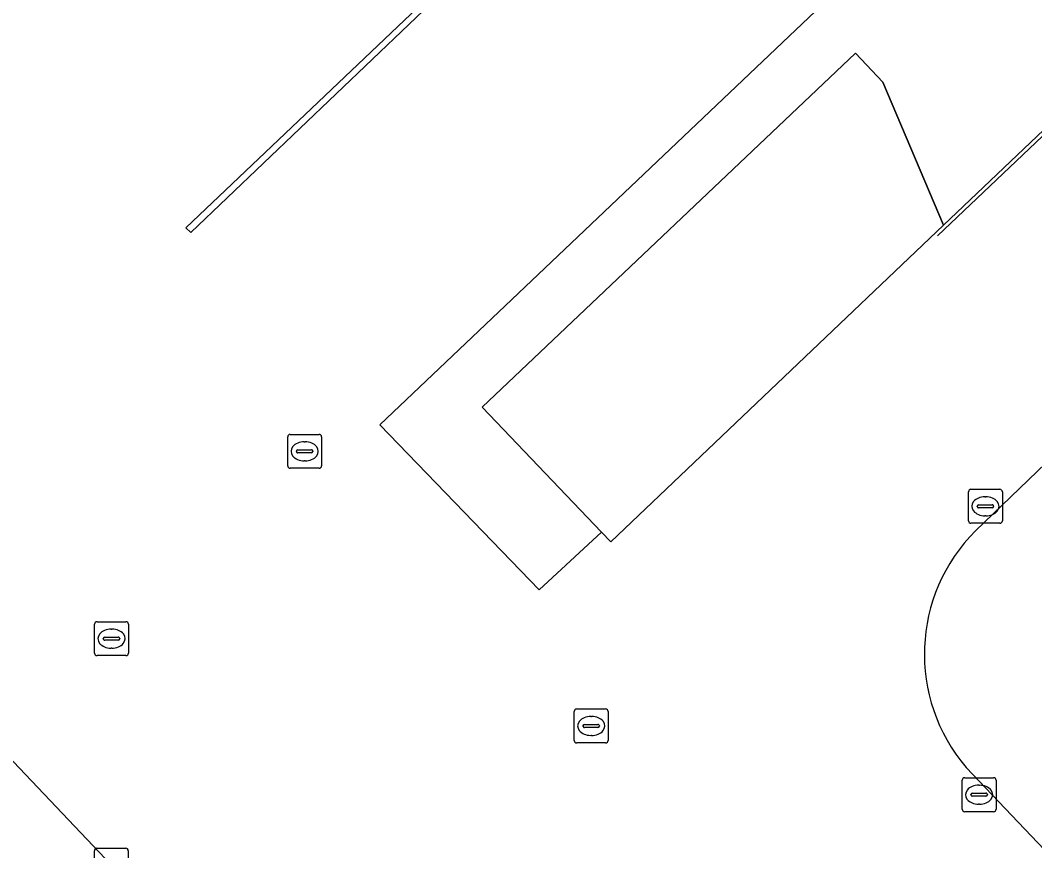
# Model space of a CAD drawing. Extents: x 156141 to 158132, y 385651 to 388333.
# Drawn here: x 156618.35 to 156648.28, y 388014.44 to 388038.93 of the extents above; entities that cross this region are included whole.
import ezdxf

# ---------------------------------------------------------------- set-up
doc = ezdxf.new("R2010")
doc.units = 0
for name, color, linetype in [('IMGEO_Berm_groen', 7, 'Continuous'), ('IMGEO_Kolk', 7, 'Continuous'), ('IMGEO_Lijnafwatering', 7, 'Continuous'), ('IMGEO_Pand', 7, 'Continuous'), ('IMGEO_Rijbaan_lokaal_gesloten', 7, 'Continuous'), ('IMGEO_Rioolput', 7, 'Continuous'), ('IMGEO_Terreindeel_open', 7, 'Continuous'), ('IMGEO_Voetpad_open', 7, 'Continuous')]:
    doc.layers.add(name, color=color, linetype=linetype)

msp = doc.modelspace()

# ---------------------------------------------------------------- linework, layer by layer
at = {"layer": 'IMGEO_Berm_groen'}
msp.add_lwpolyline([(156628.249, 388006.417), (156621.039, 388014.012), (156614.514, 388020.881), (156609.903, 388025.727), (156607.554, 388023.521), (156646.483, 387985.602)], dxfattribs=at)
at = {"layer": 'IMGEO_Kolk'}
for p, q in [((156646.323, 388024.17), (156646.323, 388025.022)), ((156646.398, 388025.096), (156647.25, 388025.096)), ((156646.811, 388024.876), (156646.836, 388024.876)), ((156647.324, 388025.022), (156647.324, 388024.17)), ((156646.582, 388024.59), (156646.582, 388024.602)), ((156647.02, 388024.553), (156646.622, 388024.553)), ((156646.625, 388024.639), (156647.023, 388024.639)), ((156647.066, 388024.602), (156647.066, 388024.59)), ((156646.834, 388024.316), (156646.809, 388024.316)), ((156647.25, 388024.096), (156646.398, 388024.096)), ((156646.138, 388015.663), (156646.138, 388016.515)), ((156646.213, 388016.589), (156647.065, 388016.589)), ((156647.139, 388016.515), (156647.139, 388015.663)), ((156646.626, 388016.369), (156646.651, 388016.369)), ((156646.397, 388016.083), (156646.397, 388016.095)), ((156646.835, 388016.046), (156646.437, 388016.046)), ((156646.44, 388016.132), (156646.838, 388016.132)), ((156646.881, 388016.095), (156646.881, 388016.083)), ((156647.065, 388015.589), (156646.213, 388015.589)), ((156646.649, 388015.809), (156646.624, 388015.809)), ((156620.538, 388013.586), (156620.538, 388014.438)), ((156620.613, 388014.512), (156621.465, 388014.512)), ((156621.539, 388014.438), (156621.539, 388013.586))]:
    msp.add_line(p, q, dxfattribs=at)
for points in [[(156646.323, 388024.17), (156646.323, 388025.022)], [(156646.398, 388025.096), (156647.25, 388025.096)], [(156647.324, 388025.022), (156647.324, 388024.17)], [(156647.25, 388024.096), (156646.398, 388024.096)], [(156646.138, 388015.663), (156646.138, 388016.515)], [(156646.213, 388016.589), (156647.065, 388016.589)], [(156647.139, 388016.515), (156647.139, 388015.663)], [(156647.065, 388015.589), (156646.213, 388015.589)], [(156620.538, 388013.586), (156620.538, 388014.438)], [(156620.613, 388014.512), (156621.465, 388014.512)], [(156621.539, 388014.438), (156621.539, 388013.586)]]:
    msp.add_lwpolyline(points, dxfattribs=at)
for centre, radius, start, end in [((156646.4, 388025.02), 0.0765, 91.552, 178.448), ((156646.4, 388025.02), 0.0765, 91.552, 178.448), ((156647.248, 388025.02), 0.0765, 1.552, 88.448), ((156647.248, 388025.02), 0.0765, 1.552, 88.448), ((156646.622, 388024.599), 0.0403, 85.8775, 175.7526), ((156646.619, 388024.589), 0.0366, 178.938, 274.7102), ((156647.023, 388024.596), 0.043, 264.8664, 352.4533), ((156647.027, 388024.601), 0.0386, 1.7309, 96.639), ((156646.4, 388024.172), 0.0765, 181.552, 268.448), ((156646.4, 388024.172), 0.0765, 181.552, 268.448), ((156647.248, 388024.172), 0.0765, 271.552, 358.448), ((156647.248, 388024.172), 0.0765, 271.552, 358.448), ((156646.215, 388016.513), 0.0765, 91.552, 178.448), ((156646.215, 388016.513), 0.0765, 91.552, 178.448), ((156647.063, 388016.513), 0.0765, 1.552, 88.448), ((156647.063, 388016.513), 0.0765, 1.552, 88.448), ((156646.437, 388016.092), 0.0403, 85.8775, 175.7526), ((156646.434, 388016.082), 0.0366, 178.938, 274.7102), ((156646.838, 388016.089), 0.043, 264.8664, 352.4533), ((156646.842, 388016.094), 0.0386, 1.7309, 96.639), ((156646.215, 388015.665), 0.0765, 181.552, 268.448), ((156646.215, 388015.665), 0.0765, 181.552, 268.448), ((156647.063, 388015.665), 0.0765, 271.552, 358.448), ((156647.063, 388015.665), 0.0765, 271.552, 358.448), ((156620.615, 388014.436), 0.0765, 91.552, 178.448), ((156620.615, 388014.436), 0.0765, 91.552, 178.448), ((156621.463, 388014.436), 0.0765, 1.552, 88.448), ((156621.463, 388014.436), 0.0765, 1.552, 88.448)]:
    msp.add_arc(centre, radius, start, end, dxfattribs=at)
for centre, major_axis, ratio, start_param, end_param in [((156646.81, 388024.596), (-0.387, 0.002), 0.722429, 4.712389, 7.853982), ((156646.835, 388024.596), (-0.39, 0.002), 0.717154, 1.570796, 4.712389), ((156646.625, 388016.089), (-0.387, 0.002), 0.722429, 4.712389, 7.853982), ((156646.65, 388016.089), (-0.39, 0.002), 0.717154, 1.570796, 4.712389)]:
    msp.add_ellipse(centre, major_axis=major_axis, ratio=ratio, start_param=start_param, end_param=end_param, dxfattribs=at)
at = {"layer": 'IMGEO_Lijnafwatering'}
msp.add_lwpolyline([(156645.409, 388032.576), (156660.314, 388046.727)], dxfattribs=at)
at = {"layer": 'IMGEO_Pand'}
msp.add_lwpolyline([(156645.589, 388032.889), (156643.793, 388037.102), (156642.994, 388037.964), (156631.981, 388027.518), (156635.495, 388023.834), (156635.769, 388023.546)], close=True, dxfattribs=at)
at = {"layer": 'IMGEO_Rijbaan_lokaal_gesloten'}
for points in [[(156646.532, 388023.876), (156651.463, 388028.623), (156651.226, 388028.872), (156732.524, 388106.093), (156732.988, 388106.533), (156732.962, 388106.561), (156706.487, 388134.255), (156698.079, 388143.248), (156697.941, 388143.396), (156692.7, 388148.628), (156687.199, 388154.591), (156646.005, 388115.411), (156600.051, 388071.963)], [(156635.769, 388023.546), (156635.495, 388023.834), (156633.657, 388022.131), (156628.961, 388027.002), (156641.815, 388039.199), (156636.245, 388044.954), (156623.379, 388032.669), (156623.232, 388032.812), (156634.564, 388043.573), (156632.676, 388045.584), (156632.98, 388045.892), (156629.994, 388048.785), (156704.477, 388119.48)], [(156719.757, 388103.353), (156645.589, 388032.889), (156635.769, 388023.546)], [(156614.514, 388020.881), (156621.039, 388014.012), (156628.249, 388006.417), (156643.705, 387990.083), (156644.566, 387989.193), (156645.246, 387988.435)], [(156653.173, 388009.628), (156646.26, 388016.892)]]:
    msp.add_lwpolyline(points, dxfattribs=at)
msp.add_arc((156650.163, 388020.237), 5.14, 134.938, 220.6013, dxfattribs=at)
at = {"layer": 'IMGEO_Rioolput'}
for p, q in [((156626.241, 388025.791), (156626.241, 388026.643)), ((156626.316, 388026.717), (156627.168, 388026.717)), ((156627.242, 388026.643), (156627.242, 388025.791)), ((156626.729, 388026.497), (156626.754, 388026.497)), ((156626.5, 388026.211), (156626.5, 388026.223)), ((156626.938, 388026.174), (156626.54, 388026.174)), ((156626.543, 388026.26), (156626.941, 388026.26)), ((156626.984, 388026.223), (156626.984, 388026.211)), ((156627.168, 388025.717), (156626.316, 388025.717)), ((156626.752, 388025.937), (156626.727, 388025.937)), ((156620.543, 388020.266), (156620.543, 388021.118)), ((156620.618, 388021.192), (156621.47, 388021.192)), ((156621.031, 388020.972), (156621.056, 388020.972)), ((156621.544, 388021.118), (156621.544, 388020.266)), ((156620.802, 388020.686), (156620.802, 388020.698)), ((156621.24, 388020.649), (156620.842, 388020.649)), ((156620.845, 388020.735), (156621.243, 388020.735)), ((156621.286, 388020.698), (156621.286, 388020.686)), ((156621.054, 388020.412), (156621.029, 388020.412)), ((156621.47, 388020.192), (156620.618, 388020.192)), ((156634.693, 388017.692), (156634.693, 388018.544)), ((156634.768, 388018.618), (156635.62, 388018.618)), ((156635.694, 388018.544), (156635.694, 388017.692)), ((156635.181, 388018.398), (156635.206, 388018.398)), ((156634.952, 388018.112), (156634.952, 388018.124)), ((156635.39, 388018.075), (156634.992, 388018.075)), ((156634.995, 388018.161), (156635.393, 388018.161)), ((156635.436, 388018.124), (156635.436, 388018.112)), ((156635.204, 388017.838), (156635.179, 388017.838)), ((156635.62, 388017.618), (156634.768, 388017.618))]:
    msp.add_line(p, q, dxfattribs=at)
for points in [[(156626.241, 388025.791), (156626.241, 388026.643)], [(156626.316, 388026.717), (156627.168, 388026.717)], [(156627.242, 388026.643), (156627.242, 388025.791)], [(156627.168, 388025.717), (156626.316, 388025.717)], [(156620.543, 388020.266), (156620.543, 388021.118)], [(156620.618, 388021.192), (156621.47, 388021.192)], [(156621.544, 388021.118), (156621.544, 388020.266)], [(156621.47, 388020.192), (156620.618, 388020.192)], [(156634.693, 388017.692), (156634.693, 388018.544)], [(156634.768, 388018.618), (156635.62, 388018.618)], [(156635.694, 388018.544), (156635.694, 388017.692)], [(156635.62, 388017.618), (156634.768, 388017.618)]]:
    msp.add_lwpolyline(points, dxfattribs=at)
for centre, radius, start, end in [((156626.318, 388026.641), 0.0765, 91.552, 178.448), ((156626.318, 388026.641), 0.0765, 91.552, 178.448), ((156627.166, 388026.641), 0.0765, 1.552, 88.448), ((156627.166, 388026.641), 0.0765, 1.552, 88.448), ((156626.54, 388026.22), 0.0403, 85.8775, 175.7526), ((156626.537, 388026.21), 0.0366, 178.938, 274.7102), ((156626.941, 388026.217), 0.043, 264.8664, 352.4533), ((156626.945, 388026.222), 0.0386, 1.7309, 96.639), ((156626.318, 388025.793), 0.0765, 181.552, 268.448), ((156626.318, 388025.793), 0.0765, 181.552, 268.448), ((156627.166, 388025.793), 0.0765, 271.552, 358.448), ((156627.166, 388025.793), 0.0765, 271.552, 358.448), ((156620.62, 388021.116), 0.0765, 91.552, 178.448), ((156620.62, 388021.116), 0.0765, 91.552, 178.448), ((156621.468, 388021.116), 0.0765, 1.552, 88.448), ((156621.468, 388021.116), 0.0765, 1.552, 88.448), ((156620.842, 388020.695), 0.0403, 85.8775, 175.7526), ((156620.839, 388020.685), 0.0366, 178.938, 274.7102), ((156621.243, 388020.692), 0.043, 264.8664, 352.4533), ((156621.247, 388020.697), 0.0386, 1.7309, 96.639), ((156620.62, 388020.268), 0.0765, 181.552, 268.448), ((156620.62, 388020.268), 0.0765, 181.552, 268.448), ((156621.468, 388020.268), 0.0765, 271.552, 358.448), ((156621.468, 388020.268), 0.0765, 271.552, 358.448), ((156634.77, 388018.542), 0.0765, 91.552, 178.448), ((156634.77, 388018.542), 0.0765, 91.552, 178.448), ((156635.618, 388018.542), 0.0765, 1.552, 88.448), ((156635.618, 388018.542), 0.0765, 1.552, 88.448), ((156634.992, 388018.121), 0.0403, 85.8775, 175.7526), ((156634.989, 388018.111), 0.0366, 178.938, 274.7102), ((156635.393, 388018.118), 0.043, 264.8664, 352.4533), ((156635.397, 388018.123), 0.0386, 1.7309, 96.639), ((156634.77, 388017.694), 0.0765, 181.552, 268.448), ((156634.77, 388017.694), 0.0765, 181.552, 268.448), ((156635.618, 388017.694), 0.0765, 271.552, 358.448), ((156635.618, 388017.694), 0.0765, 271.552, 358.448)]:
    msp.add_arc(centre, radius, start, end, dxfattribs=at)
for centre, major_axis, ratio, start_param, end_param in [((156626.728, 388026.217), (-0.387, 0.002), 0.722429, 4.712389, 7.853982), ((156626.753, 388026.217), (-0.39, 0.002), 0.717154, 1.570796, 4.712389), ((156621.03, 388020.692), (-0.387, 0.002), 0.722429, 4.712389, 7.853982), ((156621.055, 388020.692), (-0.39, 0.002), 0.717154, 1.570796, 4.712389), ((156635.18, 388018.118), (-0.387, 0.002), 0.722429, 4.712389, 7.853982), ((156635.205, 388018.118), (-0.39, 0.002), 0.717154, 1.570796, 4.712389)]:
    msp.add_ellipse(centre, major_axis=major_axis, ratio=ratio, start_param=start_param, end_param=end_param, dxfattribs=at)
at = {"layer": 'IMGEO_Terreindeel_open'}
msp.add_lwpolyline([(156632.98, 388045.892), (156632.676, 388045.584), (156634.564, 388043.573), (156623.232, 388032.812), (156623.379, 388032.669), (156636.245, 388044.954), (156641.815, 388039.199), (156628.961, 388027.002), (156633.657, 388022.131), (156635.495, 388023.834), (156631.981, 388027.518), (156642.994, 388037.964), (156643.793, 388037.102), (156645.589, 388032.889), (156719.757, 388103.353)], dxfattribs=at)
at = {"layer": 'IMGEO_Voetpad_open'}
for points in [[(156663.309, 388027.774), (156663.875, 388028.707), (156661.757, 388029.081), (156660.327, 388027.729), (156659.729, 388028.332), (156655.573, 388024.296), (156651.463, 388028.623), (156646.532, 388023.876)], [(156646.26, 388016.892), (156653.173, 388009.628)]]:
    msp.add_lwpolyline(points, dxfattribs=at)
msp.add_arc((156650.163, 388020.237), 5.14, 134.938, 220.6013, dxfattribs=at)

doc.saveas('drawing.dxf')
